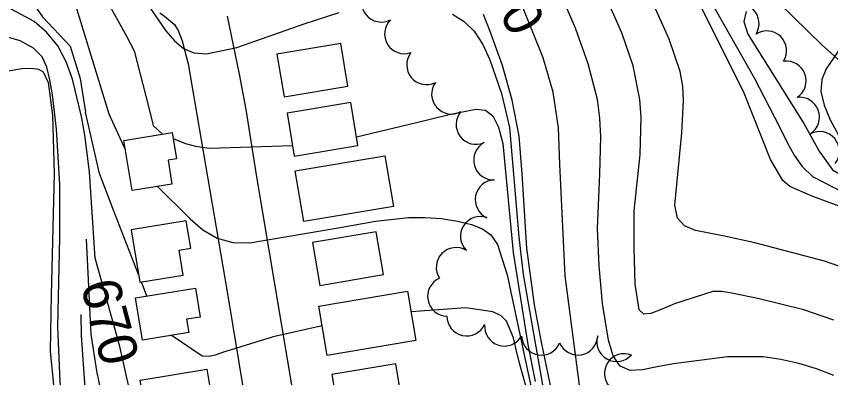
# Model space of a CAD drawing. Extents: x 79600 to 91800, y 75600 to 84400.
# Drawn here: x 87330.3 to 87751.3, y 79113.1 to 79300.2 of the extents above; entities that cross this region are included whole.
import ezdxf

# ---------------------------------------------------------------- set-up
doc = ezdxf.new("R2010")
doc.units = 0
for name, color, linetype in [('080-090$0$BLDG', 7, 'Continuous'), ('080-090$0$INDEX', 7, 'Continuous'), ('080-090$0$INDXLBL', 7, 'Continuous'), ('080-090$0$INTER', 7, 'Continuous'), ('080-090$0$ROAD', 7, 'Continuous'), ('080-090$0$TREES', 7, 'Continuous')]:
    doc.layers.add(name, color=color, linetype=linetype)

msp = doc.modelspace()

# ---------------------------------------------------------------- linework, layer by layer
at = {"layer": '080-090$0$BLDG'}
for points in [[(87501.74, 79264), (87498.02, 79286.19), (87465.05, 79280.66), (87468.77, 79258.47)], [(87506.92, 79233.32), (87503.2, 79255.51), (87470.24, 79249.99), (87473.96, 79227.79)], [(87390.16, 79209.96), (87385.87, 79235.87), (87410.85, 79240.02), (87413.1, 79226.42), (87408.73, 79225.7), (87410.77, 79213.38)], [(87478.85, 79193.95), (87474.45, 79220.15), (87520.81, 79227.93), (87525.2, 79201.72)], [(87416.55, 79166.25), (87414.42, 79179.13), (87420.49, 79180.13), (87418.14, 79194.33), (87389.62, 79189.6), (87394.11, 79162.53)], [(87520.1, 79166.46), (87516.38, 79188.65), (87483.42, 79183.13), (87487.14, 79160.93)], [(87391.93, 79154.41), (87422.86, 79159.54), (87425.35, 79144.53), (87418.31, 79143.37), (87419.44, 79136.57), (87395.54, 79132.61)], [(87532.56, 79157.91), (87536.84, 79132.33), (87490.93, 79124.63), (87486.64, 79150.21)], [(87530.18, 79098.13), (87526.46, 79120.33), (87493.49, 79114.8), (87497.21, 79092.6)], [(87397.86, 79090.07), (87394.25, 79111.87), (87428.84, 79117.61), (87432.46, 79095.8)]]:
    msp.add_lwpolyline(points, close=True, dxfattribs=at)
at = {"layer": '080-090$0$INDEX'}
for points in [[(87763.32, 79168.18), (87748.14, 79173.47), (87712.03, 79182.9), (87696.32, 79186.3), (87688.38, 79187.89), (87681.31, 79189.4), (87675.68, 79191.66), (87672.04, 79195.77), (87670.7, 79202.45), (87674.27, 79239.88), (87675.2, 79256.54), (87674.81, 79263.99), (87673.47, 79271.6), (87667.78, 79288.41), (87656.28, 79314.3)], [(87752.98, 79114.25), (87743.95, 79117.71), (87734.8, 79120.52), (87725.58, 79122.61), (87716.34, 79123.87), (87697.85, 79123.94), (87670.05, 79120.35), (87661.55, 79118.7), (87654, 79117.19), (87647.6, 79116.89), (87642.53, 79119.05), (87638.87, 79124.52), (87636.36, 79132.53), (87633.32, 79151.55), (87631.59, 79171.04), (87630.7, 79190.28), (87631.89, 79218.67), (87632.49, 79237.85), (87631.98, 79247.53), (87630.73, 79257.09), (87625.94, 79275.67), (87619.35, 79294.07), (87611.59, 79312.1)], [(87767.29, 79197.56), (87742.12, 79206.9), (87730.12, 79212.12), (87726.51, 79215.18), (87720.13, 79226.09), (87706.48, 79260.35), (87681.53, 79310.8)], [(87407.07, 79064.51), (87403.9, 79064.61), (87400.36, 79066.47), (87396.36, 79072.97), (87383.87, 79129.21), (87376.07, 79157.16), (87371.09, 79174.98), (87368.09, 79219.66), (87365.8, 79238.67), (87363.94, 79248.35), (87359.27, 79267.61), (87356.11, 79276.7), (87351.76, 79284.92), (87345.98, 79291.91), (87339.46, 79297.51), (87323.44, 79306.07)], [(87752.83, 79142.96), (87737.46, 79148.3), (87714.37, 79153.95), (87700.12, 79156.92), (87694.97, 79157.72), (87690.35, 79157.73), (87670.61, 79151.42), (87663.67, 79148.51), (87658.36, 79146.4), (87654.65, 79145.99), (87652.27, 79148.23), (87650.26, 79161.62), (87649.6, 79180.31), (87649.77, 79199.55), (87652.75, 79228.63), (87653.36, 79247.9), (87652.69, 79257.15), (87649.17, 79274.52), (87643.37, 79291.68), (87635.8, 79308.88)], [(87607.87, 79102.55), (87601.75, 79131.43), (87598.18, 79150.85), (87594.23, 79180.14), (87591.87, 79218.69), (87590.16, 79238.15), (87586.67, 79256.75), (87581.57, 79274.68), (87575.33, 79292.37), (87571.86, 79301.17)], [(87759.94, 79083.19), (87741.54, 79089.86), (87722.03, 79094.25), (87712.3, 79095.5), (87702.61, 79096.17), (87683.19, 79096.1), (87673.49, 79095.25), (87654.65, 79091.16), (87639.6, 79085.94), (87634.99, 79084.44), (87631.88, 79084.27), (87629.44, 79085.78), (87627.01, 79089.23), (87624.7, 79094.47), (87621.5, 79109.28), (87614.04, 79165.88), (87611.29, 79223.64), (87610.62, 79242.49), (87607.75, 79260.85), (87602.69, 79278.61), (87592.35, 79304.44)], [(87413.29, 78891.1), (87401.48, 78896.61), (87394.84, 78900.11), (87387.34, 78904.72), (87380.03, 78910.44), (87373.8, 78917.21), (87368.84, 78924.86), (87365.18, 78933.15), (87362.77, 78941.9), (87360.39, 78960.32), (87358.13, 79046.84), (87352.97, 79111.32), (87351.73, 79139.39), (87352.89, 79185.78), (87352.84, 79213.11), (87351.16, 79241.75), (87348.96, 79259.57), (87347.66, 79267.25), (87346.15, 79273.78), (87343.65, 79279.23), (87339.23, 79283.74), (87332.26, 79287.44), (87314.05, 79292.76)]]:
    msp.add_lwpolyline(points, dxfattribs=at)
at = {"layer": '080-090$0$INTER'}
msp.add_line((87397.86, 79155.39), (87394.99, 79162.67), dxfattribs=at)
for points in [[(87377.72, 79386.84), (87380.26, 79380.67), (87381.82, 79375.52), (87382.93, 79368.87), (87382.46, 79352.1), (87378.03, 79325.01), (87376.91, 79317.79), (87376.61, 79312.28), (87377.42, 79307.66), (87387.29, 79289.95), (87391.2, 79282.35), (87398.74, 79252.87), (87401.05, 79243.73), (87405.84, 79239.19)], [(87374.4, 79383.89), (87377.71, 79374.59), (87378.76, 79369.25), (87379.17, 79362.69), (87377.14, 79347.41), (87373.34, 79334.47), (87362.25, 79318.82), (87360.15, 79315.04), (87359.6, 79310.63), (87378.12, 79249.74), (87386.62, 79231.31)], [(87370.84, 79380.73), (87372.69, 79374.33), (87373.66, 79368.99), (87373.95, 79362.1), (87371.53, 79345.69), (87367.48, 79333.2), (87364.75, 79329.5), (87348.18, 79321), (87342.95, 79317.71), (87340.2, 79313.92), (87339.52, 79310.01), (87341.1, 79303.83), (87343.88, 79299.92), (87358.21, 79284.73), (87363.4, 79268), (87366.13, 79250.65)], [(87679.29, 79325.65), (87711.71, 79268.31), (87724.75, 79243), (87728.59, 79235.2), (87732.31, 79228.35), (87736.51, 79222.41), (87741.94, 79217.3), (87765.98, 79204.84), (87782.04, 79196.17), (87794.42, 79187.1), (87803.91, 79177.78)], [(87398.49, 79305.92), (87407.59, 79292.74), (87412.04, 79287.54), (87416.69, 79283.6), (87422.09, 79281.28), (87428.64, 79280.81), (87444.26, 79283.98), (87479.19, 79296.36), (87497.28, 79302.22)], [(87555.7, 79301.26), (87561.78, 79297.57), (87567.01, 79292.44), (87571.4, 79285.64), (87575.11, 79277.62), (87581.06, 79260.29), (87585.27, 79242.69), (87590.08, 79185.97), (87592.29, 79166.47), (87602.34, 79109.47)], [(87707.63, 79302.67), (87706.39, 79297.44), (87708.37, 79290.94), (87737.33, 79244.79), (87745.3, 79230.4), (87752.18, 79220.7), (87778.07, 79205.68), (87806.62, 79181.92)], [(87763.91, 79305.04), (87763.76, 79298.09), (87761.21, 79291.26), (87752.69, 79278.56), (87748.99, 79272.97), (87746.63, 79267.41), (87746.15, 79261.28), (87747.83, 79254.16), (87751.03, 79246.53), (87758.67, 79232.36), (87762.76, 79226.45), (87767.61, 79221.3), (87787.25, 79207.24), (87808.91, 79185.41)], [(87326.04, 79272.04), (87333.1, 79273.11), (87338.3, 79273.42), (87341.83, 79272.9), (87344.15, 79271.46), (87346.74, 79265.86), (87348.94, 79248.98), (87349.93, 79218.87), (87348.35, 79155.77), (87347.8, 79126.89), (87352.45, 79079.83), (87353.86, 79061.02), (87353.46, 79011.92), (87353.51, 78983.33), (87354.08, 78964.63), (87355.35, 78945.94), (87358.82, 78927.63), (87362.1, 78918.92), (87370.27, 78903.07), (87388.63, 78874.43)], [(87393.44, 79166.61), (87380.2, 79200.75), (87373.36, 79218.82), (87366.13, 79250.65)], [(87506.18, 79237.73), (87536.44, 79245.13), (87554.02, 79249.41), (87567.91, 79252.17), (87572.79, 79251.68), (87576.61, 79248.73), (87579.6, 79242.72), (87581.85, 79234.42), (87587.15, 79177.85), (87594.75, 79130.38), (87598.5, 79111.1)], [(87411.36, 79236.92), (87417.68, 79234.42), (87423.01, 79232.91), (87429.94, 79231.88), (87473.04, 79233.26)], [(87403.21, 79212.13), (87420.21, 79195.39), (87426.72, 79189.69), (87434.13, 79185.27), (87442.29, 79183.14), (87451.01, 79182.91), (87497.72, 79190.91), (87515.98, 79194.08), (87532.99, 79195.98), (87541.45, 79196.08), (87550.07, 79195.45), (87558.32, 79194.19), (87565.55, 79192.46), (87571.25, 79190.26), (87575.62, 79187.05), (87579.01, 79182.14), (87584.1, 79166.45), (87594.08, 79119.29), (87597.94, 79101.06)], [(87406.17, 79032.58), (87402.12, 79035.01), (87398.96, 79037.61), (87395.25, 79041.89), (87391.3, 79048.15), (87384.04, 79064.35), (87379.14, 79081.56), (87371.93, 79116.69), (87368.99, 79135.72), (87366.63, 79184.91)], [(87430.44, 78984.95), (87415.66, 78986.68), (87409.92, 78987.88), (87404.1, 78990.03), (87398.71, 78993.78), (87394.11, 78999.52), (87386.5, 79014.81), (87379.53, 79031.54), (87373.57, 79049.54), (87369.39, 79068.82), (87366.55, 79098.07), (87364.02, 79134.99), (87363.77, 79145.88)], [(87600.46, 79084.75), (87590.45, 79120.57), (87588.77, 79127.76), (87587.23, 79133.76), (87583.74, 79142.39), (87580.93, 79145.22), (87576.55, 79147.25), (87562.62, 79149.35), (87534.36, 79147.15)], [(87488.35, 79140.05), (87463.02, 79134.34), (87436.87, 79126.08), (87433.04, 79124.75), (87429.68, 79124.09), (87426.45, 79124.31), (87410.29, 79135.06)]]:
    msp.add_lwpolyline(points, dxfattribs=at)
at = {"layer": '080-090$0$ROAD'}
for p, q in [((87724.59, 79307), (87746.72, 79285.44)), ((87404.47, 79302.06), (87406.94, 79300.19)), ((87406.94, 79300.19), (87412.15, 79295.89)), ((87445.63, 79270.17), (87439.46, 79300.31)), ((87412.15, 79295.89), (87413.9, 79292.92)), ((87413.9, 79292.92), (87416.01, 79287.57)), ((87416.01, 79287.57), (87419.1, 79275.64)), ((87746.72, 79285.44), (87770.94, 79263.55)), ((87419.1, 79275.64), (87439.24, 79157.55)), ((87449.14, 79251.95), (87445.63, 79270.17)), ((87454.4, 79218.2), (87449.14, 79251.95)), ((87500.9, 78941.13), (87454.4, 79218.2)), ((87439.24, 79157.55), (87475.62, 78940.57))]:
    msp.add_line(p, q, dxfattribs=at)
at = {"layer": '080-090$0$TREES'}
for centre, start, end in [((87519.04, 79307.47), 142.4738, 297.113), ((87704.02, 79296.43), 328.0535, 122.6927), ((87530.91, 79291.05), 134.6414, 289.2807), ((87718.25, 79282.38), 328.0535, 122.6927), ((87542.37, 79275.06), 141.9266, 296.5659), ((87728.33, 79266.8), 303.1056, 97.7448), ((87555.24, 79259.86), 143.943, 298.5822), ((87735.25, 79248.05), 302.7299, 97.3691), ((87567.91, 79244.17), 139.276, 293.9153), ((87745.47, 79230.31), 322.5639, 117.2032), ((87576.96, 79225.79), 118.5336, 273.1728), ((87577.75, 79205.31), 91.2456, 245.8849), ((87570.17, 79186.29), 70.658, 225.2973), ((87557.64, 79170.24), 58.738, 213.3772), ((87553.19, 79155.21), 113.6388, 268.2781), ((87563.13, 79144.99), 180.1504, 334.7896), ((87582.62, 79139.76), 175.1657, 329.8049), ((87601.72, 79135.07), 182.5817, 337.2209), ((87620.6, 79135.12), 203.0691, 357.7083), ((87640.65, 79131.75), 163.2157, 317.8549), ((87644.59, 79115.3), 69.038, 223.6773)]:
    msp.add_arc(centre, 10.25, start, end, dxfattribs=at)

# ---------------------------------------------------------------- texts
at = {"layer": '080-090$0$INDXLBL'}
for s, rotation, p in [('650', 297.6065, (87565.91, 79328.11)), ('670', 284.8785, (87363.41, 79161.22))]:
    msp.add_text(s, height=20, rotation=rotation, dxfattribs=at).set_placement(p)

doc.saveas('drawing.dxf')
